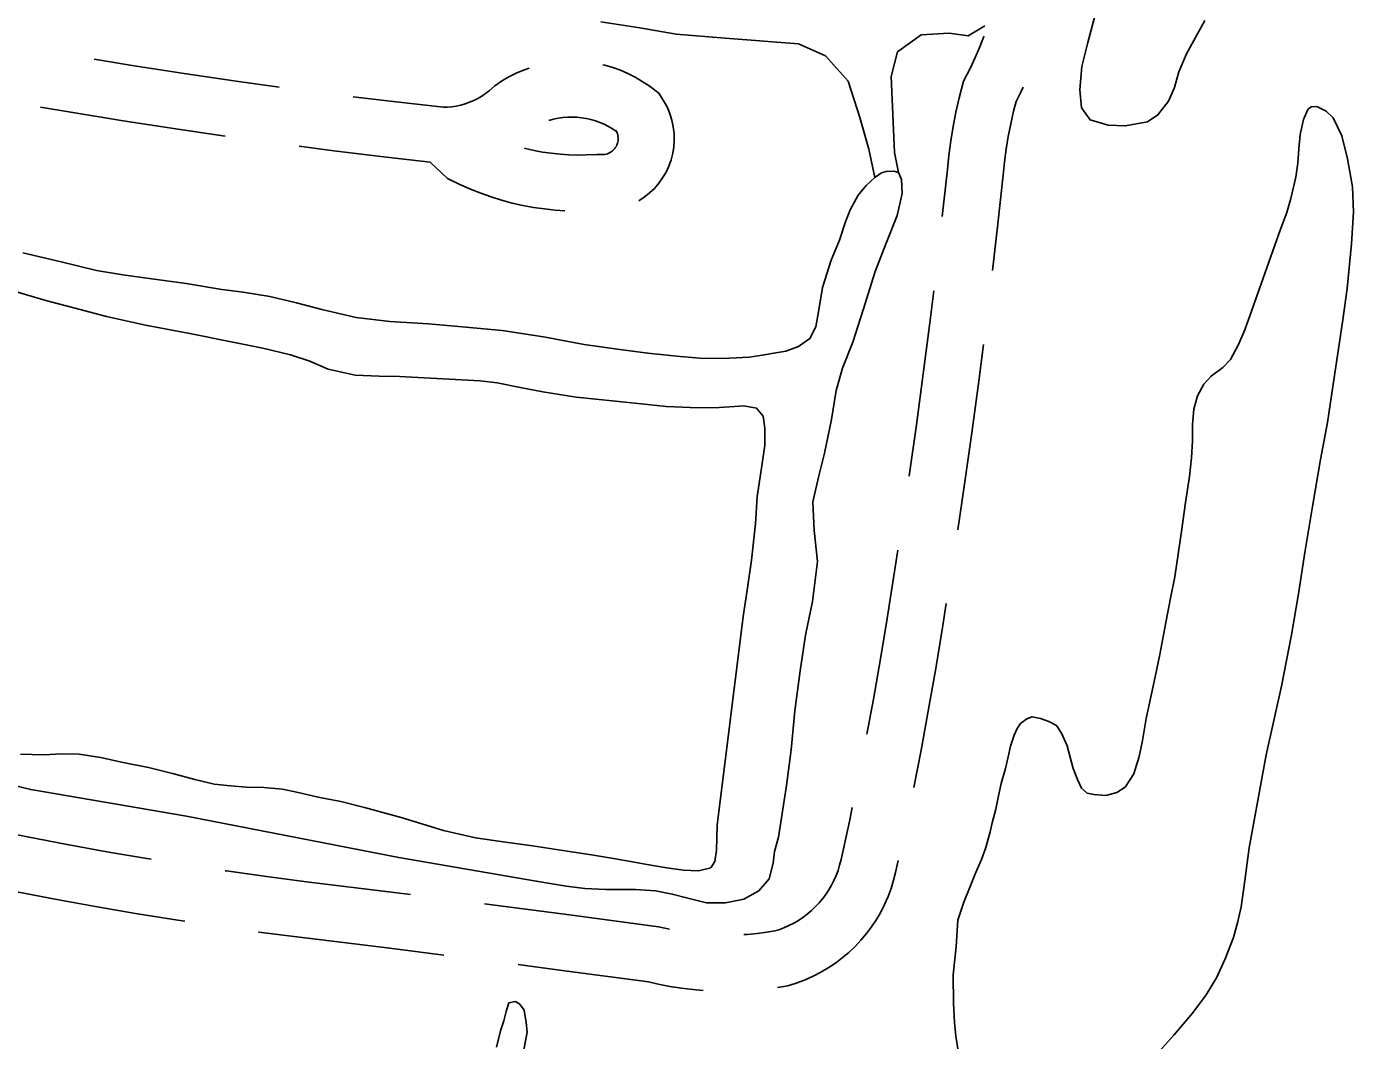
# Model space of a CAD drawing. Extents: x 3535183 to 3573198, y 534952 to 560562.
# Drawn here: x 3563938 to 3564649, y 550189 to 550731 of the extents above; entities that cross this region are included whole.
import ezdxf

# ---------------------------------------------------------------- set-up
doc = ezdxf.new("R2010")
doc.units = 0
for name, color, linetype in [('V-ROAD-CNTR', 7, 'Continuous'), ('V-TOPO-SHOR', 7, 'Continuous'), ('V-WETL-SWMP', 7, 'Continuous')]:
    doc.layers.add(name, color=color, linetype=linetype)

msp = doc.modelspace()

# ---------------------------------------------------------------- linework, layer by layer
at = {"layer": 'V-ROAD-CNTR'}
for points in [[(3564451.05, 550726.26), (3564451.02, 550726.16), (3564448.79, 550720.47), (3564446.37, 550714.86), (3564443.75, 550709.33), (3564440.05, 550702.18), (3564437.73, 550693.21), (3564436, 550685.59), (3564434.5, 550677.92), (3564433.23, 550670.22), (3564432.19, 550662.47), (3564431.42, 550654.96), (3564428.71, 550629.7)], [(3563974.74, 550713.9), (3563994.97, 550710.59), (3564022.84, 550706.26), (3564050.75, 550702.17), (3564073.62, 550699.01)], [(3564113.29, 550693.88), (3564134.67, 550691.29), (3564161.76, 550688.25), (3564163.67, 550688.29), (3564166.11, 550688.5), (3564168.53, 550688.87), (3564170.93, 550689.39), (3564173.28, 550690.07), (3564175.59, 550690.89), (3564177.84, 550691.86), (3564180.02, 550692.97), (3564182.14, 550694.21), (3564184.16, 550695.59), (3564186.1, 550697.1), (3564189.09, 550699.75), (3564193.26, 550702.49), (3564197.06, 550704.68), (3564200.99, 550706.61), (3564205.03, 550708.31), (3564207.53, 550709.18)], [(3564246.95, 550710.99), (3564248.09, 550710.74), (3564252.3, 550709.51), (3564256.42, 550708.02), (3564260.44, 550706.28), (3564264.34, 550704.3), (3564268.12, 550702.08), (3564271.76, 550699.63), (3564276.87, 550695.7), (3564279.84, 550691.17), (3564281.52, 550688.02), (3564282.9, 550684.72), (3564283.96, 550681.31), (3564284.71, 550677.81), (3564285.13, 550674.26), (3564285.23, 550670.68), (3564284.98, 550667.11), (3564284.42, 550663.59), (3564283.52, 550660.12), (3564282.32, 550656.76), (3564280.8, 550653.52), (3564278.99, 550650.43), (3564276.91, 550647.52), (3564274.57, 550644.83), (3564271.98, 550642.35), (3564269.18, 550640.13), (3564266.29, 550638.24)], [(3564472.06, 550699.01), (3564470.64, 550696.02), (3564468.25, 550691.39), (3564466.88, 550686.12), (3564465.35, 550679.38), (3564464.03, 550672.6), (3564462.9, 550665.79), (3564461.99, 550658.94), (3564461.25, 550651.82), (3564458.3, 550624.26), (3564455.64, 550600.92)], [(3563945.95, 550688.36), (3563962.16, 550685.56), (3563990.24, 550680.96), (3564018.36, 550676.6), (3564044.72, 550672.73)], [(3564218.14, 550681.11), (3564218.15, 550681.11), (3564220.58, 550681.79), (3564223.05, 550682.32), (3564225.54, 550682.69), (3564228.06, 550682.91), (3564230.58, 550682.98), (3564233.1, 550682.89), (3564235.62, 550682.64), (3564238.11, 550682.23), (3564240.57, 550681.68), (3564242.99, 550680.97), (3564245.37, 550680.11), (3564247.69, 550679.11), (3564249.94, 550677.97), (3564252.12, 550676.69), (3564254.21, 550675.28), (3564254.57, 550675), (3564254, 550675.87), (3564254.37, 550675.17), (3564254.68, 550674.43), (3564254.92, 550673.67), (3564255.08, 550672.9), (3564255.18, 550672.11), (3564255.2, 550671.3), (3564255.15, 550670.52), (3564255.02, 550669.72), (3564254.82, 550668.95), (3564254.55, 550668.2), (3564254.21, 550667.48), (3564253.81, 550666.8), (3564253.34, 550666.15), (3564252.81, 550665.54), (3564252.24, 550664.99), (3564251.62, 550664.49), (3564250.95, 550664.05), (3564250.24, 550663.68), (3564249.5, 550663.37), (3564248.74, 550663.14), (3564247.96, 550662.97), (3564247.17, 550662.88), (3564246.37, 550662.86), (3564243.97, 550663.03), (3564238.09, 550662.72), (3564233.12, 550662.66)], [(3564084.35, 550667.32), (3564102.94, 550664.92), (3564131.19, 550661.5), (3564154.48, 550658.88)], [(3564233.7, 550662.65), (3564228.73, 550662.78), (3564224.05, 550663.09), (3564219.39, 550663.58), (3564214.75, 550664.25), (3564210.15, 550665.1), (3564205.58, 550666.13), (3564205.04, 550666.27)], [(3564226.69, 550632.85), (3564221.51, 550633.19), (3564215.68, 550633.8), (3564209.89, 550634.64), (3564204.12, 550635.7), (3564198.41, 550636.99), (3564192.75, 550638.5), (3564187.15, 550640.23), (3564181.63, 550642.18), (3564176.18, 550644.34), (3564170.83, 550646.71), (3564163.84, 550650.14), (3564154.48, 550658.88)], [(3564424.13, 550589.97), (3564422.05, 550572.83), (3564418.55, 550545.5), (3564414.85, 550518.2), (3564410.97, 550490.92), (3564410.96, 550490.85)], [(3564450.81, 550561.22), (3564448.29, 550541.58), (3564444.57, 550514.07), (3564440.65, 550486.58), (3564437.01, 550462.18)], [(3564404.96, 550451.31), (3564402.62, 550436.37), (3564399.26, 550414.62), (3564395.69, 550392.99), (3564391.89, 550371.41), (3564388.4, 550352.7)], [(3564430.86, 550422.66), (3564428.89, 550409.88), (3564425.26, 550387.95), (3564421.41, 550366.06), (3564417.34, 550344.21), (3564413.39, 550324.22)], [(3564380.53, 550313.5), (3564379.16, 550306.92), (3564374.5, 550285.65), (3564373.75, 550282.63), (3564372.89, 550279.86), (3564371.87, 550277.15), (3564370.7, 550274.5), (3564369.38, 550271.91), (3564367.92, 550269.41), (3564366.32, 550266.99), (3564364.58, 550264.66), (3564362.72, 550262.44), (3564360.73, 550260.33), (3564358.62, 550258.34), (3564356.41, 550256.46), (3564354.09, 550254.72), (3564351.68, 550253.11), (3564349.18, 550251.64), (3564346.6, 550250.32), (3564343.95, 550249.14), (3564341.23, 550248.11), (3564339.08, 550247.44), (3564334.73, 550246.73), (3564329.56, 550246.07), (3564324.36, 550245.59), (3564322.42, 550245.48)], [(3564005.22, 550285.84), (3564002.77, 550286.23), (3563981.47, 550289.86), (3563960.21, 550293.71), (3563938.99, 550297.77), (3563917.62, 550302.07), (3563906.9, 550304.06)], [(3564405.09, 550285.11), (3564403.71, 550278.81), (3564402.65, 550274.55), (3564401.28, 550270.15), (3564399.67, 550265.83), (3564397.81, 550261.62), (3564395.72, 550257.52), (3564393.4, 550253.55), (3564390.86, 550249.71), (3564388.1, 550246.03), (3564385.14, 550242.5), (3564381.98, 550239.14), (3564378.64, 550235.98), (3564375.13, 550233.01), (3564371.45, 550230.24), (3564367.61, 550227.68), (3564363.65, 550225.35), (3564359.56, 550223.25), (3564355.35, 550221.38), (3564351.05, 550219.75), (3564346.04, 550218.17), (3564340.48, 550217.27)], [(3564143.92, 550267.02), (3564135.24, 550268.11), (3564088.31, 550273.82), (3564066.87, 550276.61), (3564045.47, 550279.6), (3564044.74, 550279.71)], [(3564023.12, 550252.62), (3564019.5, 550253.17), (3563997.88, 550256.63), (3563976.28, 550260.32), (3563954.72, 550264.22), (3563933.21, 550268.33), (3563924.66, 550270.05)], [(3564282.65, 550248.39), (3564276.79, 550249.73), (3564229.19, 550256.1), (3564183.61, 550262.02)], [(3564161.93, 550234.52), (3564131.55, 550238.34), (3564084.57, 550244.06), (3564062.86, 550246.88), (3564062.71, 550246.9)], [(3564300.61, 550215.65), (3564295.24, 550216.1), (3564289.01, 550216.85), (3564282.81, 550217.81), (3564276.64, 550218.99), (3564271.45, 550220.18), (3564225.27, 550226.36), (3564201.6, 550229.43)]]:
    msp.add_lwpolyline(points, dxfattribs=at)
at = {"layer": 'V-TOPO-SHOR'}
for points in [[(3564569.2, 550734.67), (3564559.48, 550716.76), (3564555.3, 550707.11), (3564552.98, 550698.83), (3564549.73, 550691.48), (3564544.19, 550684.14), (3564538.65, 550680.48), (3564526.68, 550678.22), (3564517.48, 550678.71), (3564507.83, 550681.51), (3564503.25, 550687.96), (3564502.37, 550697.63), (3564503.33, 550710.04), (3564506.59, 550722.91), (3564511.25, 550740.38)], [(3564561.04, 550490.67), (3564562.14, 550500.62), (3564562.63, 550509.66), (3564562.66, 550518.55), (3564563.46, 550526.66), (3564565.32, 550533.86), (3564568.71, 550539.97), (3564572.71, 550544.25), (3564578.85, 550548.98), (3564583, 550553.26), (3564587.32, 550561.36), (3564590.72, 550569.16), (3564594.43, 550579.57), (3564609.58, 550622.41), (3564613.14, 550631.9), (3564615.31, 550639.4), (3564617.96, 550650.88), (3564619.05, 550658.22), (3564619.54, 550665.89), (3564620.33, 550673.7), (3564622.04, 550681.65), (3564624.36, 550687.01), (3564626.2, 550688.54), (3564629.27, 550688.68), (3564634.31, 550686.06), (3564637.98, 550682.52), (3564642.69, 550673.01), (3564645.71, 550660.59), (3564648.27, 550645.72), (3564648.84, 550632.08), (3564647.71, 550615.08), (3564645.48, 550591.19), (3564643.13, 550574.5), (3564637.02, 550533.92), (3564634.98, 550519.53), (3564631.23, 550499.78), (3564626.86, 550474.52), (3564622.79, 550450.02), (3564619.5, 550427.82), (3564615.6, 550405.92), (3564610.29, 550378.52), (3564602.05, 550341.78), (3564593, 550291.86), (3564590.33, 550271.8), (3564588.75, 550260.32), (3564586.89, 550252.51), (3564584.56, 550243.94), (3564580.23, 550232.62), (3564575.45, 550222.37), (3564569.9, 550213.2), (3564562.67, 550203.42), (3564552.68, 550191.66), (3564544.68, 550182.8)], [(3563936.46, 550610.25), (3563957.07, 550605.52), (3563975.92, 550600.88), (3563989.92, 550598.59), (3564005.59, 550596.48), (3564023.98, 550593.9), (3564043.01, 550590.76), (3564054.49, 550589.22), (3564068.77, 550586.93), (3564082.95, 550583.62), (3564096.47, 550580.02), (3564114.94, 550575.76), (3564132.96, 550573.65), (3564153.68, 550572.36), (3564171.69, 550570.71), (3564193.06, 550568.68), (3564215.18, 550565.34), (3564237.01, 550561.34), (3564256.14, 550558.57), (3564270.98, 550556.56), (3564286.66, 550555.11), (3564300.94, 550553.85), (3564314.85, 550553.89), (3564325.31, 550554.51), (3564332.32, 550555.51), (3564339.6, 550556.8), (3564344.93, 550557.71), (3564351.75, 550560.12), (3564357.83, 550564.48), (3564361.03, 550570.73), (3564362.65, 550579.78), (3564364.65, 550591.82), (3564369.18, 550606.37), (3564373.61, 550617.18), (3564376.81, 550626.88), (3564379.45, 550633.31), (3564383.68, 550641.14), (3564387.99, 550646.35), (3564392.58, 550650.64), (3564396.23, 550653.05), (3564398.66, 550653.77), (3564402.81, 550654.05), (3564405.24, 550653.31), (3564406.93, 550649.48), (3564407.18, 550642.1), (3564404.62, 550630.35), (3564398.59, 550615.53), (3564392.85, 550600.42), (3564386.43, 550579.9), (3564380.77, 550562.56), (3564375.31, 550548.57), (3564371.81, 550536.73), (3564369.33, 550521.14), (3564365.63, 550503.04), (3564362.7, 550490.91), (3564359.47, 550477.01), (3564360.08, 550461.79), (3564361.89, 550445.07), (3564359.2, 550423.8), (3564355.41, 550405.79), (3564352.54, 550386.57), (3564349.85, 550365.2), (3564347.82, 550344.29), (3564345.24, 550325.35), (3564341.04, 550297.63), (3564338.96, 550289.98), (3564338.1, 550283.82), (3564336.02, 550275.43), (3564330.58, 550269.01), (3564322.44, 550264.46), (3564312.72, 550262.53), (3564302.45, 550262.57), (3564292.56, 550264.93), (3564284.17, 550267.2), (3564275.12, 550269.01), (3564264.48, 550269.6), (3564248.61, 550269.56), (3564237.31, 550270.25), (3564227.42, 550271.41), (3564211.37, 550274.17), (3564137.75, 550286.74), (3564024.01, 550308.88), (3563940.69, 550323.07), (3563920.63, 550327.99)], [(3564181.28, 550541.85), (3564138.06, 550544.14), (3564127.23, 550544.27), (3564114.44, 550544.87), (3564099.98, 550548.1), (3564090.1, 550552.33), (3564079.74, 550555.82), (3564064.91, 550559.23), (3564047.93, 550562.74), (3564025.91, 550567.21), (3564002.21, 550571.68), (3563981.22, 550576.32), (3563966.39, 550580.11), (3563948.85, 550584.74), (3563934.87, 550588.99), (3563922.93, 550593.6), (3563913.33, 550597), (3563900.54, 550600.12), (3563878.46, 550605.03)], [(3563935.15, 550342.14), (3563947.75, 550341.72), (3563957.19, 550342.16), (3563966.71, 550342.12), (3563978.09, 550340.31), (3563990.13, 550337.66), (3564003.66, 550334.9), (3564017.37, 550331.59), (3564028.56, 550328.47), (3564038.92, 550325.92), (3564047.6, 550325.14), (3564056.18, 550324.45), (3564065.52, 550324.14), (3564075.51, 550323.27), (3564083.81, 550321.47), (3564094.63, 550319.1), (3564106.76, 550316.72), (3564119.45, 550313.6), (3564139.04, 550308.21), (3564161.7, 550301.13), (3564178.87, 550297.34), (3564194.82, 550294.95), (3564209.29, 550292.94), (3564227.86, 550290.17), (3564240.83, 550288.26), (3564252.77, 550286.17), (3564262.94, 550284.36), (3564271.62, 550282.93), (3564281.23, 550281.31), (3564290.09, 550280.07), (3564298.12, 550279.57), (3564304.76, 550281.23), (3564307.01, 550284.58), (3564307.87, 550290.74), (3564308.2, 550304.09), (3564322.02, 550415.8), (3564324.3, 550429.8), (3564326.51, 550445.85), (3564328.62, 550465.26), (3564329.61, 550480.01), (3564331.99, 550495.03), (3564333.72, 550507.44), (3564333.75, 550516.59), (3564332.74, 550522.95), (3564329.3, 550527.25), (3564322.4, 550528.49), (3564317.45, 550528.04), (3564309.23, 550527.51), (3564297.93, 550527.45), (3564280.85, 550528.16), (3564267.5, 550529.51), (3564253.69, 550530.87), (3564232.78, 550533.18), (3564214.77, 550535.95), (3564202.74, 550538.32), (3564190.33, 550540.7), (3564181.28, 550541.85)], [(3564547.9, 550409.67), (3564550.86, 550425.59), (3564553.2, 550436.92), (3564555.23, 550450.4), (3564556.8, 550461.27), (3564558.85, 550476.73), (3564561.04, 550490.67)], [(3564437.29, 550183.31), (3564435.94, 550191.13), (3564435.2, 550198.49), (3564434.77, 550208.75), (3564434.52, 550223.92), (3564436.1, 550239.08), (3564437.06, 550253.32), (3564440.16, 550262.81), (3564443.56, 550271.23), (3564446.49, 550278.42), (3564449.74, 550285.76), (3564452.06, 550292.03), (3564454.38, 550300.45), (3564455.47, 550305.35), (3564457.33, 550312.54), (3564458.74, 550319.74), (3564460.29, 550326.32), (3564462.62, 550334.43), (3564464.02, 550340.56), (3564465.26, 550346.37), (3564467.12, 550352.19), (3564468.81, 550355.86), (3564470.51, 550358.46), (3564473.89, 550361.05), (3564476.8, 550361.96), (3564481.24, 550361.18), (3564485.83, 550359.48), (3564489.81, 550357.32), (3564492.55, 550353.33), (3564495.6, 550346.43), (3564497.41, 550339.68), (3564498.77, 550334.31), (3564501.05, 550328.48), (3564503.18, 550323.88), (3564506.23, 550321.27), (3564509.91, 550320.48), (3564516.19, 550320), (3564522.17, 550321.52), (3564526.62, 550324.41), (3564531.24, 550331.6), (3564534.03, 550340.78), (3564535.9, 550349.35), (3564537.93, 550361.14), (3564540.11, 550371.86), (3564542.6, 550383.49), (3564545.24, 550395.43), (3564547.9, 550409.67)], [(3564190.03, 550185.22), (3564192.21, 550193.94), (3564193.91, 550199.45), (3564195.15, 550204.35), (3564196.7, 550208.94), (3564200.08, 550209.7), (3564202.37, 550208.46), (3564204.81, 550205.08), (3564206.01, 550198.49), (3564206.45, 550193.28), (3564204.74, 550183.79)]]:
    msp.add_lwpolyline(points, dxfattribs=at)
at = {"layer": 'V-WETL-SWMP'}
for points in [[(3564312.43, 550725.16), (3564286.3, 550727.3), (3564266.79, 550730.64), (3564245.99, 550733.97)], [(3564451.56, 550731.79), (3564442.49, 550726.49), (3564432.41, 550727.93), (3564417.37, 550727.01), (3564404.73, 550717.84), (3564401.29, 550704.76), (3564403.09, 550664.01), (3564405.24, 550653.32), (3564402.81, 550654.05), (3564398.65, 550653.77), (3564396.23, 550653.05), (3564392.58, 550650.64), (3564389.34, 550665.72), (3564384.55, 550682.71), (3564378.31, 550702.14), (3564366.23, 550715.76), (3564351.71, 550722.11), (3564312.43, 550725.16)]]:
    msp.add_lwpolyline(points, dxfattribs=at)

doc.saveas('drawing.dxf')
